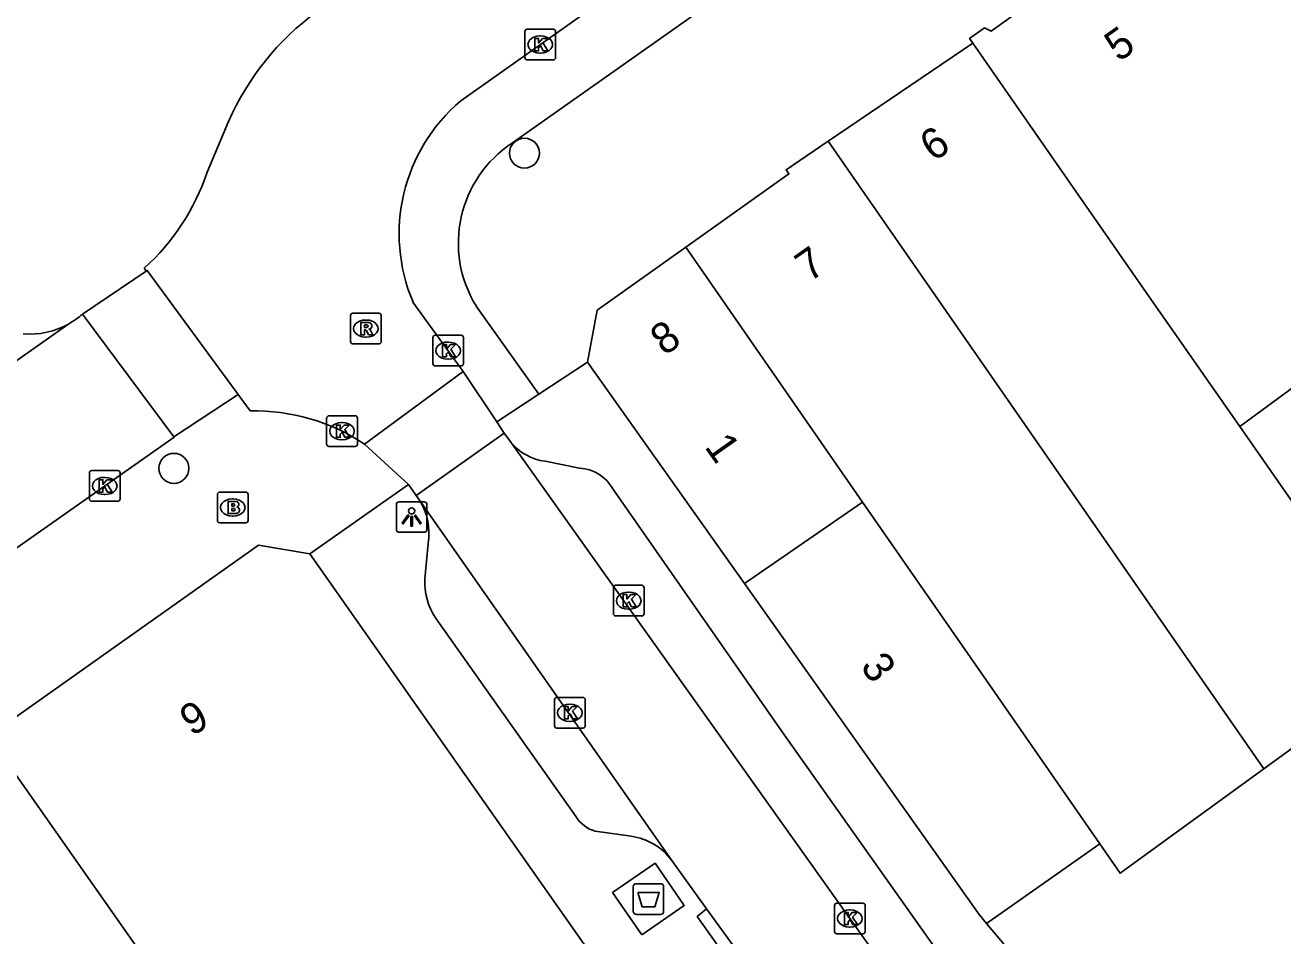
# Model space of a CAD drawing. Extents: x 160664 to 161506, y 382245 to 383288.
# Drawn here: x 160852.57 to 160893.59, y 383175.76 to 383205.46 of the extents above; entities that cross this region are included whole.
import ezdxf

# ---------------------------------------------------------------- set-up
doc = ezdxf.new("R2010")
doc.units = 0
for name, color, linetype in [('IMGEO_Afval_apart_plaats', 7, 'Continuous'), ('IMGEO_Boom', 7, 'Continuous'), ('IMGEO_Brandkraan', 7, 'Continuous'), ('IMGEO_Kolk', 7, 'Continuous'), ('IMGEO_Lichtpunt', 7, 'Continuous'), ('IMGEO_Pand', 7, 'Continuous'), ('IMGEO_Pand_nummerreeks', 7, 'Continuous'), ('IMGEO_Parkeervlak_gesloten', 7, 'Continuous'), ('IMGEO_Rijbaan_lokaal_gesloten', 7, 'Continuous'), ('IMGEO_Rijbaan_lokaal_open', 7, 'Continuous'), ('IMGEO_Rioolput', 7, 'Continuous'), ('IMGEO_Voetpad_gesloten', 7, 'Continuous'), ('IMGEO_Voetpad_open', 7, 'Continuous')]:
    doc.layers.add(name, color=color, linetype=linetype)

msp = doc.modelspace()

# ---------------------------------------------------------------- linework, layer by layer
at = {"layer": 'IMGEO_Afval_apart_plaats'}
for p, q in [((160872.408, 383176.559), (160872.408, 383177.359)), ((160872.408, 383177.359), (160872.408, 383176.559)), ((160872.508, 383177.459), (160873.298, 383177.459)), ((160873.298, 383177.459), (160872.508, 383177.459)), ((160873.398, 383177.359), (160873.398, 383176.559)), ((160873.398, 383176.559), (160873.398, 383177.359)), ((160873.298, 383176.459), (160872.508, 383176.459)), ((160872.508, 383176.459), (160873.298, 383176.459))]:
    msp.add_line(p, q, dxfattribs=at)
msp.add_lwpolyline([(160872.551, 383177.173), (160873.255, 383177.173), (160873.106, 383176.703), (160872.7, 383176.703), (160872.551, 383177.173)], dxfattribs=at)
for centre, start, end in [((160872.508, 383177.359), 90, 180), ((160872.508, 383177.359), 90, 180), ((160873.298, 383177.359), 0, 90), ((160873.298, 383177.359), 360, 90), ((160872.508, 383176.559), 180, 270), ((160872.508, 383176.559), 180, 270), ((160873.298, 383176.559), 270, 0), ((160873.298, 383176.559), 270, 0)]:
    msp.add_arc(centre, 0.1, start, end, dxfattribs=at)
at = {"layer": 'IMGEO_Boom'}
for centre in [(160868.858, 383201.282), (160857.423, 383191.004)]:
    msp.add_circle(centre, 0.489, dxfattribs=at)
at = {"layer": 'IMGEO_Brandkraan'}
for p, q in [((160858.842, 383189.302), (160858.842, 383190.154)), ((160858.917, 383190.228), (160859.769, 383190.228)), ((160859.843, 383190.154), (160859.843, 383189.302)), ((160859.33, 383190.008), (160859.355, 383190.008)), ((160859.769, 383189.228), (160858.917, 383189.228)), ((160859.353, 383189.448), (160859.328, 383189.448))]:
    msp.add_line(p, q, dxfattribs=at)
for points in [[(160858.842, 383189.302), (160858.842, 383190.154)], [(160858.917, 383190.228), (160859.769, 383190.228)], [(160859.843, 383190.154), (160859.843, 383189.302)], [(160859.19, 383189.928), (160859.19, 383189.528), (160859.403, 383189.528)], [(160859.421, 383189.928), (160859.19, 383189.928)], [(160859.369, 383189.847), (160859.315, 383189.847), (160859.315, 383189.771)], [(160859.315, 383189.771), (160859.368, 383189.771)], [(160859.377, 383189.695), (160859.315, 383189.695), (160859.315, 383189.614)], [(160859.315, 383189.614), (160859.377, 383189.614)], [(160859.769, 383189.228), (160858.917, 383189.228)]]:
    msp.add_lwpolyline(points, dxfattribs=at)
for centre, radius, start, end in [((160858.919, 383190.152), 0.0765, 91.552, 178.448), ((160858.919, 383190.152), 0.0765, 91.552, 178.448), ((160859.767, 383190.152), 0.0765, 1.552, 88.448), ((160859.767, 383190.152), 0.0765, 1.552, 88.448), ((160859.37, 383189.809), 0.0379, 267.8285, 90.9355), ((160859.378, 383189.654), 0.0404, 269.8759, 90.5077), ((160859.425, 383189.783), 0.145, 59.4692, 91.5367), ((160859.45, 383189.83), 0.0922, 285.5137, 58.1501), ((160859.455, 383189.638), 0.105, 301.3115, 78.989), ((160858.919, 383189.304), 0.0765, 181.552, 268.448), ((160858.919, 383189.304), 0.0765, 181.552, 268.448), ((160859.409, 383189.779), 0.251, 268.6676, 293.5347), ((160859.767, 383189.304), 0.0765, 271.552, 358.448), ((160859.767, 383189.304), 0.0765, 271.552, 358.448)]:
    msp.add_arc(centre, radius, start, end, dxfattribs=at)
for centre, major_axis, ratio, start_param, end_param in [((160859.329, 383189.728), (-0.387, 0.002), 0.722429, 4.712389, 7.853982), ((160859.354, 383189.728), (-0.39, 0.002), 0.717154, 1.570796, 4.712389)]:
    msp.add_ellipse(centre, major_axis=major_axis, ratio=ratio, start_param=start_param, end_param=end_param, dxfattribs=at)
at = {"layer": 'IMGEO_Kolk'}
for p, q in [((160868.873, 383204.398), (160868.873, 383205.25)), ((160868.948, 383205.324), (160869.8, 383205.324)), ((160869.874, 383205.25), (160869.874, 383204.398)), ((160869.361, 383205.104), (160869.386, 383205.104)), ((160869.384, 383204.544), (160869.359, 383204.544)), ((160869.8, 383204.324), (160868.948, 383204.324)), ((160865.868, 383194.417), (160865.868, 383195.269)), ((160865.943, 383195.343), (160866.795, 383195.343)), ((160866.356, 383195.123), (160866.381, 383195.123)), ((160866.869, 383195.269), (160866.869, 383194.417)), ((160866.379, 383194.563), (160866.354, 383194.563)), ((160866.795, 383194.343), (160865.943, 383194.343)), ((160862.406, 383191.791), (160862.406, 383192.643)), ((160862.481, 383192.717), (160863.333, 383192.717)), ((160862.894, 383192.497), (160862.919, 383192.497)), ((160863.407, 383192.643), (160863.407, 383191.791)), ((160863.333, 383191.717), (160862.481, 383191.717)), ((160862.917, 383191.937), (160862.892, 383191.937)), ((160854.667, 383190.004), (160854.667, 383190.856)), ((160854.742, 383190.93), (160855.594, 383190.93)), ((160855.668, 383190.856), (160855.668, 383190.004)), ((160855.155, 383190.71), (160855.18, 383190.71)), ((160855.178, 383190.15), (160855.153, 383190.15)), ((160855.594, 383189.93), (160854.742, 383189.93)), ((160871.832, 383187.189), (160872.684, 383187.189)), ((160871.757, 383186.263), (160871.757, 383187.115)), ((160872.245, 383186.969), (160872.27, 383186.969)), ((160872.758, 383187.115), (160872.758, 383186.263)), ((160872.268, 383186.409), (160872.243, 383186.409)), ((160872.684, 383186.189), (160871.832, 383186.189)), ((160869.913, 383183.533), (160870.765, 383183.533)), ((160869.838, 383182.607), (160869.838, 383183.459)), ((160870.326, 383183.313), (160870.351, 383183.313)), ((160870.839, 383183.459), (160870.839, 383182.607)), ((160870.349, 383182.753), (160870.324, 383182.753)), ((160870.765, 383182.533), (160869.913, 383182.533)), ((160878.97, 383175.898), (160878.97, 383176.75)), ((160879.045, 383176.824), (160879.897, 383176.824)), ((160879.458, 383176.604), (160879.483, 383176.604)), ((160879.971, 383176.75), (160879.971, 383175.898)), ((160879.897, 383175.824), (160879.045, 383175.824)), ((160879.481, 383176.044), (160879.456, 383176.044))]:
    msp.add_line(p, q, dxfattribs=at)
for points in [[(160868.873, 383204.398), (160868.873, 383205.25)], [(160868.948, 383205.324), (160869.8, 383205.324)], [(160869.874, 383205.25), (160869.874, 383204.398)], [(160869.194, 383205.024), (160869.317, 383205.024), (160869.317, 383204.873), (160869.447, 383205.024), (160869.611, 383205.024), (160869.465, 383204.873), (160869.618, 383204.624), (160869.466, 383204.624), (160869.381, 383204.788), (160869.317, 383204.721), (160869.317, 383204.624), (160869.194, 383204.624), (160869.194, 383205.024)], [(160869.8, 383204.324), (160868.948, 383204.324)], [(160865.868, 383194.417), (160865.868, 383195.269)], [(160865.943, 383195.343), (160866.795, 383195.343)], [(160866.189, 383195.043), (160866.312, 383195.043), (160866.312, 383194.892), (160866.442, 383195.043), (160866.606, 383195.043), (160866.46, 383194.892), (160866.613, 383194.643), (160866.461, 383194.643), (160866.376, 383194.807), (160866.312, 383194.74), (160866.312, 383194.643), (160866.189, 383194.643), (160866.189, 383195.043)], [(160866.869, 383195.269), (160866.869, 383194.417)], [(160866.795, 383194.343), (160865.943, 383194.343)], [(160862.406, 383191.791), (160862.406, 383192.643)], [(160862.481, 383192.717), (160863.333, 383192.717)], [(160863.407, 383192.643), (160863.407, 383191.791)], [(160862.727, 383192.417), (160862.85, 383192.417), (160862.85, 383192.266), (160862.98, 383192.417), (160863.144, 383192.417), (160862.998, 383192.266), (160863.151, 383192.017), (160862.999, 383192.017), (160862.914, 383192.181), (160862.85, 383192.114), (160862.85, 383192.017), (160862.727, 383192.017), (160862.727, 383192.417)], [(160863.333, 383191.717), (160862.481, 383191.717)], [(160854.667, 383190.004), (160854.667, 383190.856)], [(160854.742, 383190.93), (160855.594, 383190.93)], [(160855.668, 383190.856), (160855.668, 383190.004)], [(160854.988, 383190.63), (160855.111, 383190.63), (160855.111, 383190.479), (160855.241, 383190.63), (160855.405, 383190.63), (160855.259, 383190.479), (160855.412, 383190.23), (160855.26, 383190.23), (160855.175, 383190.394), (160855.111, 383190.327), (160855.111, 383190.23), (160854.988, 383190.23), (160854.988, 383190.63)], [(160855.594, 383189.93), (160854.742, 383189.93)], [(160871.832, 383187.189), (160872.684, 383187.189)], [(160871.757, 383186.263), (160871.757, 383187.115)], [(160872.078, 383186.889), (160872.201, 383186.889), (160872.201, 383186.738), (160872.331, 383186.889), (160872.495, 383186.889), (160872.349, 383186.738), (160872.502, 383186.489), (160872.35, 383186.489), (160872.265, 383186.653), (160872.201, 383186.586), (160872.201, 383186.489), (160872.078, 383186.489), (160872.078, 383186.889)], [(160872.758, 383187.115), (160872.758, 383186.263)], [(160872.684, 383186.189), (160871.832, 383186.189)], [(160869.913, 383183.533), (160870.765, 383183.533)], [(160869.838, 383182.607), (160869.838, 383183.459)], [(160870.159, 383183.233), (160870.282, 383183.233), (160870.282, 383183.082), (160870.412, 383183.233), (160870.576, 383183.233), (160870.43, 383183.082), (160870.583, 383182.833), (160870.431, 383182.833), (160870.346, 383182.997), (160870.282, 383182.93), (160870.282, 383182.833), (160870.159, 383182.833), (160870.159, 383183.233)], [(160870.839, 383183.459), (160870.839, 383182.607)], [(160870.765, 383182.533), (160869.913, 383182.533)], [(160878.97, 383175.898), (160878.97, 383176.75)], [(160879.045, 383176.824), (160879.897, 383176.824)], [(160879.291, 383176.524), (160879.414, 383176.524), (160879.414, 383176.373), (160879.544, 383176.524), (160879.708, 383176.524), (160879.562, 383176.373), (160879.715, 383176.124), (160879.563, 383176.124), (160879.478, 383176.288), (160879.414, 383176.221), (160879.414, 383176.124), (160879.291, 383176.124), (160879.291, 383176.524)], [(160879.971, 383176.75), (160879.971, 383175.898)], [(160879.897, 383175.824), (160879.045, 383175.824)]]:
    msp.add_lwpolyline(points, dxfattribs=at)
for centre, start, end in [((160868.95, 383205.248), 91.552, 178.448), ((160868.95, 383205.248), 91.552, 178.448), ((160869.798, 383205.248), 1.552, 88.448), ((160869.798, 383205.248), 1.552, 88.448), ((160868.95, 383204.4), 181.552, 268.448), ((160868.95, 383204.4), 181.552, 268.448), ((160869.798, 383204.4), 271.552, 358.448), ((160869.798, 383204.4), 271.552, 358.448), ((160865.945, 383195.267), 91.552, 178.448), ((160865.945, 383195.267), 91.552, 178.448), ((160866.793, 383195.267), 1.552, 88.448), ((160866.793, 383195.267), 1.552, 88.448), ((160865.945, 383194.419), 181.552, 268.448), ((160865.945, 383194.419), 181.552, 268.448), ((160866.793, 383194.419), 271.552, 358.448), ((160866.793, 383194.419), 271.552, 358.448), ((160862.483, 383192.641), 91.552, 178.448), ((160862.483, 383192.641), 91.552, 178.448), ((160863.331, 383192.641), 1.552, 88.448), ((160863.331, 383192.641), 1.552, 88.448), ((160862.483, 383191.793), 181.552, 268.448), ((160862.483, 383191.793), 181.552, 268.448), ((160863.331, 383191.793), 271.552, 358.448), ((160863.331, 383191.793), 271.552, 358.448), ((160854.744, 383190.854), 91.552, 178.448), ((160854.744, 383190.854), 91.552, 178.448), ((160855.592, 383190.854), 1.552, 88.448), ((160855.592, 383190.854), 1.552, 88.448), ((160854.744, 383190.006), 181.552, 268.448), ((160854.744, 383190.006), 181.552, 268.448), ((160855.592, 383190.006), 271.552, 358.448), ((160855.592, 383190.006), 271.552, 358.448), ((160871.834, 383187.113), 91.552, 178.448), ((160871.834, 383187.113), 91.552, 178.448), ((160872.682, 383187.113), 1.552, 88.448), ((160872.682, 383187.113), 1.552, 88.448), ((160871.834, 383186.265), 181.552, 268.448), ((160871.834, 383186.265), 181.552, 268.448), ((160872.682, 383186.265), 271.552, 358.448), ((160872.682, 383186.265), 271.552, 358.448), ((160869.915, 383183.457), 91.552, 178.448), ((160869.915, 383183.457), 91.552, 178.448), ((160870.763, 383183.457), 1.552, 88.448), ((160870.763, 383183.457), 1.552, 88.448), ((160869.915, 383182.609), 181.552, 268.448), ((160869.915, 383182.609), 181.552, 268.448), ((160870.763, 383182.609), 271.552, 358.448), ((160870.763, 383182.609), 271.552, 358.448), ((160879.047, 383176.748), 91.552, 178.448), ((160879.047, 383176.748), 91.552, 178.448), ((160879.895, 383176.748), 1.552, 88.448), ((160879.895, 383176.748), 1.552, 88.448), ((160879.047, 383175.9), 181.552, 268.448), ((160879.047, 383175.9), 181.552, 268.448), ((160879.895, 383175.9), 271.552, 358.448), ((160879.895, 383175.9), 271.552, 358.448)]:
    msp.add_arc(centre, 0.0765, start, end, dxfattribs=at)
for centre, major_axis, ratio, start_param, end_param in [((160869.36, 383204.824), (-0.387, 0.002), 0.722429, 4.712389, 7.853982), ((160869.385, 383204.824), (-0.39, 0.002), 0.717154, 1.570796, 4.712389), ((160866.355, 383194.843), (-0.387, 0.002), 0.722429, 4.712389, 7.853982), ((160866.38, 383194.843), (-0.39, 0.002), 0.717154, 1.570796, 4.712389), ((160862.893, 383192.217), (-0.387, 0.002), 0.722429, 4.712389, 7.853982), ((160862.918, 383192.217), (-0.39, 0.002), 0.717154, 1.570796, 4.712389), ((160855.154, 383190.43), (-0.387, 0.002), 0.722429, 4.712389, 7.853982), ((160855.179, 383190.43), (-0.39, 0.002), 0.717154, 1.570796, 4.712389), ((160872.244, 383186.689), (-0.387, 0.002), 0.722429, 4.712389, 7.853982), ((160872.269, 383186.689), (-0.39, 0.002), 0.717154, 1.570796, 4.712389), ((160870.325, 383183.033), (-0.387, 0.002), 0.722429, 4.712389, 7.853982), ((160870.35, 383183.033), (-0.39, 0.002), 0.717154, 1.570796, 4.712389), ((160879.457, 383176.324), (-0.387, 0.002), 0.722429, 4.712389, 7.853982), ((160879.482, 383176.324), (-0.39, 0.002), 0.717154, 1.570796, 4.712389)]:
    msp.add_ellipse(centre, major_axis=major_axis, ratio=ratio, start_param=start_param, end_param=end_param, dxfattribs=at)
at = {"layer": 'IMGEO_Lichtpunt'}
for p, q in [((160864.68, 383189.819), (160864.68, 383189.012)), ((160864.68, 383189.819), (160864.68, 383189.012)), ((160865.582, 383189.914), (160864.774, 383189.914)), ((160865.582, 383189.914), (160864.774, 383189.914)), ((160865.676, 383189.012), (160865.676, 383189.819)), ((160865.676, 383189.012), (160865.676, 383189.819)), ((160864.774, 383188.918), (160865.582, 383188.918)), ((160864.774, 383188.918), (160865.582, 383188.918))]:
    msp.add_line(p, q, dxfattribs=at)
for points in [[(160865.054, 383189.483), (160865.093, 383189.455), (160864.905, 383189.193), (160864.867, 383189.22), (160865.054, 383189.483)], [(160865.156, 383189.435), (160865.203, 383189.435), (160865.203, 383189.113), (160865.156, 383189.113), (160865.156, 383189.435)], [(160865.266, 383189.455), (160865.304, 383189.482), (160865.491, 383189.22), (160865.452, 383189.192), (160865.266, 383189.455)]]:
    msp.add_lwpolyline(points, dxfattribs=at)
msp.add_circle((160865.179, 383189.617), 0.0994, dxfattribs=at)
for centre, start, end in [((160864.774, 383189.819), 90, 180), ((160864.774, 383189.819), 90, 180), ((160865.582, 383189.819), 0, 90), ((160865.582, 383189.819), 0, 90), ((160864.774, 383189.012), 180, 270), ((160864.774, 383189.012), 180, 270), ((160865.582, 383189.012), 270, 0), ((160865.582, 383189.012), 270, 360)]:
    msp.add_arc(centre, 0.0946, start, end, dxfattribs=at)
at = {"layer": 'IMGEO_Pand'}
for points in [[(160891.955, 383209.079), (160889.652, 383209.263), (160888.171, 383208.211), (160887.98, 383208.299), (160887.197, 383207.742), (160887.313, 383207.578), (160885.954, 383206.612), (160885.866, 383206.736), (160885.37, 383206.383), (160885.466, 383206.248), (160884.081, 383205.264), (160883.863, 383205.364), (160883.376, 383205.019), (160883.48, 383204.873)], [(160883.48, 383204.873), (160878.762, 383201.673)], [(160892.187, 383192.371), (160890.456, 383194.854), (160890.202, 383195.218), (160889.315, 383196.493), (160883.48, 383204.873)], [(160878.762, 383201.673), (160877.389, 383200.742), (160877.486, 383200.604), (160874.121, 383198.214)], [(160892.975, 383181.209), (160888.878, 383187.108), (160887.573, 383188.987), (160878.762, 383201.673)], [(160874.121, 383198.214), (160871.231, 383196.161), (160870.911, 383194.467)], [(160879.888, 383189.901), (160874.121, 383198.214)], [(160892.187, 383192.371), (160896.82, 383195.77)], [(160876.033, 383187.247), (160870.911, 383194.467)], [(160897.615, 383184.582), (160892.187, 383192.371)], [(160879.888, 383189.901), (160876.033, 383187.247)], [(160887.622, 383178.754), (160884.196, 383183.692), (160880.827, 383188.547), (160879.888, 383189.901)], [(160851.374, 383182.272), (160860.186, 383188.504), (160861.86, 383188.217)], [(160861.86, 383188.217), (160870.875, 383175.395)], [(160883.933, 383176.163), (160883.686, 383176.457), (160876.033, 383187.247)], [(160892.975, 383181.209), (160897.615, 383184.582)], [(160856.165, 383169.45), (160859.003, 383171.423), (160851.374, 383182.272)], [(160887.622, 383178.754), (160888.285, 383177.799), (160892.975, 383181.209)], [(160883.933, 383176.163), (160887.622, 383178.754)], [(160889.698, 383169.308), (160883.933, 383176.163)]]:
    msp.add_lwpolyline(points, dxfattribs=at)
at = {"layer": 'IMGEO_Parkeervlak_gesloten'}
msp.add_arc((160852.717, 383197.974), 2.595, 265.3205, 299.6885, dxfattribs=at)
at = {"layer": 'IMGEO_Rijbaan_lokaal_gesloten'}
for points in [[(160857.418, 383192.034), (160854.444, 383196.036)], [(160854.002, 383195.72), (160832.171, 383180.339)], [(160845.145, 383183.392), (160857.428, 383192.02), (160857.418, 383192.034)]]:
    msp.add_lwpolyline(points, dxfattribs=at)
msp.add_arc((160852.738, 383197.955), 2.567, 299.4878, 311.6366, dxfattribs=at)
at = {"layer": 'IMGEO_Rijbaan_lokaal_open'}
for points in [[(160866.778, 383202.989), (160882.758, 383214.289)], [(160859.207, 383202.313), (160858.506, 383200.666)], [(160856.517, 383197.435), (160854.444, 383196.036)], [(160856.459, 383197.53), (160856.517, 383197.435)], [(160859.518, 383193.414), (160856.554, 383197.46), (160856.517, 383197.435)], [(160866.858, 383194.166), (160865.222, 383196.427)], [(160863.644, 383191.794), (160866.858, 383194.166)], [(160857.418, 383192.034), (160859.518, 383193.414)], [(160859.518, 383193.414), (160859.913, 383192.875)], [(160865.325, 383190.118), (160868.2, 383192.154)], [(160868.2, 383192.154), (160868.41, 383191.859)], [(160868.41, 383191.859), (160882.534, 383172.02), (160883.679, 383170.601)], [(160865.429, 383189.971), (160865.325, 383190.118)], [(160873.665, 383178.211), (160865.429, 383189.971)], [(160874.8, 383176.645), (160873.665, 383178.211)], [(160874.8, 383176.645), (160877.188, 383173.351)]]:
    msp.add_lwpolyline(points, dxfattribs=at)
for centre, radius, start, end in [((160867.269, 383198.779), 8.803, 126.0798, 156.3279), ((160870.46, 383198.651), 5.69, 130.3177, 203.0028), ((160851.492, 383203.008), 7.395, 312.1986, 341.533), ((160860.067, 383186.427), 6.45, 56.3163, 91.3674)]:
    msp.add_arc(centre, radius, start, end, dxfattribs=at)
at = {"layer": 'IMGEO_Rioolput'}
for p, q in [((160863.184, 383195.135), (160863.184, 383195.987)), ((160863.259, 383196.061), (160864.111, 383196.061)), ((160863.672, 383195.841), (160863.697, 383195.841)), ((160864.185, 383195.987), (160864.185, 383195.135)), ((160864.111, 383195.061), (160863.259, 383195.061)), ((160863.695, 383195.281), (160863.67, 383195.281))]:
    msp.add_line(p, q, dxfattribs=at)
for points in [[(160863.184, 383195.135), (160863.184, 383195.987)], [(160863.259, 383196.061), (160864.111, 383196.061)], [(160864.185, 383195.987), (160864.185, 383195.135)], [(160863.773, 383195.759), (160863.521, 383195.761), (160863.521, 383195.361)], [(160863.521, 383195.361), (160863.645, 383195.361), (160863.645, 383195.523), (160863.656, 383195.523)], [(160863.699, 383195.68), (160863.645, 383195.68), (160863.645, 383195.599)], [(160863.645, 383195.599), (160863.697, 383195.599)], [(160863.703, 383195.494), (160863.774, 383195.361), (160863.914, 383195.361), (160863.849, 383195.487)], [(160864.111, 383195.061), (160863.259, 383195.061)]]:
    msp.add_lwpolyline(points, dxfattribs=at)
for centre, radius, start, end in [((160863.261, 383195.985), 0.0765, 91.552, 178.448), ((160863.261, 383195.985), 0.0765, 91.552, 178.448), ((160864.109, 383195.985), 0.0765, 1.552, 88.448), ((160864.109, 383195.985), 0.0765, 1.552, 88.448), ((160863.655, 383195.47), 0.0533, 26.0293, 88.6989), ((160863.681, 383195.788), 0.19, 274.7715, 282.9687), ((160863.705, 383195.584), 0.0964, 77.0061, 93.1865), ((160863.719, 383195.641), 0.0378, 276.6634, 79.6772), ((160863.772, 383195.649), 0.109, 350.3612, 89.416), ((160863.77, 383195.649), 0.112, 277.5842, 350.9817), ((160863.754, 383195.434), 0.108, 29.5134, 73.7905), ((160863.261, 383195.137), 0.0765, 181.552, 268.448), ((160863.261, 383195.137), 0.0765, 181.552, 268.448), ((160864.109, 383195.137), 0.0765, 271.552, 358.448), ((160864.109, 383195.137), 0.0765, 271.552, 358.448)]:
    msp.add_arc(centre, radius, start, end, dxfattribs=at)
for centre, major_axis, ratio, start_param, end_param in [((160863.671, 383195.561), (-0.387, 0.002), 0.722429, 4.712389, 7.853982), ((160863.696, 383195.561), (-0.39, 0.002), 0.717154, 1.570796, 4.712389)]:
    msp.add_ellipse(centre, major_axis=major_axis, ratio=ratio, start_param=start_param, end_param=end_param, dxfattribs=at)
at = {"layer": 'IMGEO_Voetpad_gesloten'}
msp.add_lwpolyline([(160872.686, 383175.792), (160871.734, 383177.167), (160873.119, 383178.127), (160874.072, 383176.751), (160872.686, 383175.792)], dxfattribs=at)
at = {"layer": 'IMGEO_Voetpad_open'}
for points in [[(160868.471, 383201.622), (160884.681, 383213.054)], [(160869.328, 383193.426), (160867.288, 383196.289)], [(160866.858, 383194.166), (160867.956, 383192.525)], [(160870.911, 383194.467), (160869.328, 383193.426)], [(160869.328, 383193.426), (160867.956, 383192.525)], [(160867.956, 383192.525), (160868.2, 383192.154)], [(160865.073, 383190.476), (160863.644, 383191.794)], [(160869.536, 383191.236), (160870.654, 383191.012)], [(160865.073, 383190.476), (160861.86, 383188.217)], [(160865.325, 383190.118), (160865.073, 383190.476)], [(160871.736, 383190.331), (160877.264, 383182.408), (160882.945, 383174.384)], [(160865.603, 383187.398), (160865.713, 383188.554)], [(160870.541, 383179.639), (160865.951, 383186.13)], [(160872.335, 383179.007), (160871.169, 383179.167)], [(160877.188, 383173.351), (160876.824, 383173.096), (160874.496, 383176.386), (160874.8, 383176.645)]]:
    msp.add_lwpolyline(points, dxfattribs=at)
for centre, radius, start, end in [((160870.609, 383198.35), 3.908, 123.1587, 211.827), ((160869.745, 383192.944), 1.72, 219.0809, 263.0088), ((160870.594, 383189.717), 1.296, 28.2731, 87.3551), ((160863.764, 383188.9), 1.98, 349.9241, 32.7424), ((160867.845, 383187.332), 2.243, 178.3063, 212.3874), ((160871.51, 383180.275), 1.159, 213.259, 252.8845), ((160872.075, 383177.064), 1.961, 35.8173, 82.3819)]:
    msp.add_arc(centre, radius, start, end, dxfattribs=at)

# ---------------------------------------------------------------- texts
at = {"layer": 'IMGEO_Pand_nummerreeks'}
for s, rotation, p in [('5', 35.4234, (160888.243, 383204.236)), ('6', 33.9477, (160882.196, 383200.982)), ('7', 35.3859, (160878.155, 383197.055)), ('8', 35.1911, (160873.425, 383194.654)), ('1', 305.1565, (160874.71, 383191.706)), ('3', 305.1508, (160879.79, 383184.545)), ('9', 29.5506, (160857.995, 383182.255))]:
    msp.add_text(s, height=1, rotation=rotation, dxfattribs=at).set_placement(p)

doc.saveas('drawing.dxf')
